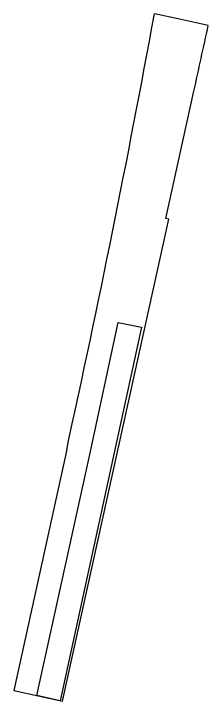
# Model space of a CAD drawing. Extents: x 14104283 to 14128447, y 8633203 to 8671666.
# Drawn here: x 14108877.9 to 14108976.4, y 8638455.5 to 8638803.4 of the extents above; entities that cross this region are included whole.
import ezdxf

# ---------------------------------------------------------------- set-up
doc = ezdxf.new("R2010")
doc.units = 0
doc.layers.add('Default', color=7, linetype='Continuous')
doc.layers.add('dsnStgShadingPrevPav', color=7, linetype='Continuous')

msp = doc.modelspace()

# ---------------------------------------------------------------- linework, layer by layer
at = {"layer": 'Default'}
msp.add_lwpolyline([(14108889.65, 8638458.35), (14108916.45, 8638580.35), (14108930.78, 8638647.24), (14108942.53, 8638644.79), (14108901.37, 8638455.77)], close=True, dxfattribs=at)
at = {"layer": 'dsnStgShadingPrevPav'}
for p, q in [((14108962.75, 8638800.41), (14108949.17, 8638803.39)), ((14108976.4, 8638797.46), (14108962.75, 8638800.43)), ((14108962.75, 8638800.43), (14108962.75, 8638800.41)), ((14108954.98, 8638699.78), (14108969.12, 8638764.18)), ((14108902.56, 8638455.51), (14108956.42, 8638699.46)), ((14108956.42, 8638699.46), (14108954.98, 8638699.78)), ((14108904.73, 8638582.93), (14108877.93, 8638460.92)), ((14108877.93, 8638460.92), (14108902.56, 8638455.51))]:
    msp.add_line(p, q, dxfattribs=at)
for centre, radius, end in [((14102567.84, 8639975), 6488, 349.596429), ((14090774.96, 8642761.02), 18628, 347.714997)]:
    msp.add_arc(centre, radius, 347.610212, end, dxfattribs=at)

doc.saveas('drawing.dxf')
